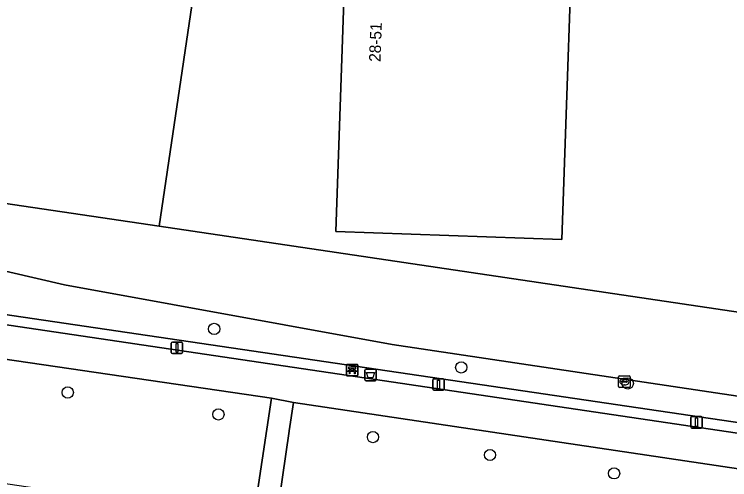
# Model space of a CAD drawing. Extents: x 164148 to 165261, y 382513 to 383432.
# Drawn here: x 164266.8 to 164328.9, y 383053.9 to 383094.3 of the extents above; entities that cross this region are included whole.
import ezdxf

# ---------------------------------------------------------------- set-up
doc = ezdxf.new("R2010")
doc.units = 0
for name, color, linetype in [('IMGEO_Afvalbak', 7, 'Continuous'), ('IMGEO_Bank', 7, 'Continuous'), ('IMGEO_Boom', 7, 'Continuous'), ('IMGEO_Fietspad_gesloten', 7, 'Continuous'), ('IMGEO_Fietspad_open', 7, 'Continuous'), ('IMGEO_Groenvoorziening', 7, 'Continuous'), ('IMGEO_Lichtmast', 7, 'Continuous'), ('IMGEO_Muur', 7, 'Continuous'), ('IMGEO_Pand', 7, 'Continuous'), ('IMGEO_Pand_nummerreeks', 7, 'Continuous'), ('IMGEO_Rioolput', 7, 'Continuous'), ('IMGEO_Voetpad_open', 7, 'Continuous')]:
    doc.layers.add(name, color=color, linetype=linetype)

msp = doc.modelspace()

# ---------------------------------------------------------------- linework, layer by layer
at = {"layer": 'IMGEO_Afvalbak'}
for p, q in [((164297.213, 383062.583), (164297.213, 383063.383)), ((164297.213, 383063.383), (164297.213, 383062.583)), ((164297.313, 383063.483), (164298.103, 383063.483)), ((164298.103, 383063.483), (164297.313, 383063.483)), ((164298.203, 383063.383), (164298.203, 383062.583)), ((164298.203, 383062.583), (164298.203, 383063.383)), ((164298.103, 383062.483), (164297.313, 383062.483)), ((164297.313, 383062.483), (164298.103, 383062.483))]:
    msp.add_line(p, q, dxfattribs=at)
msp.add_lwpolyline([(164297.356, 383063.197), (164298.06, 383063.197), (164297.911, 383062.727), (164297.505, 383062.727), (164297.356, 383063.197)], dxfattribs=at)
for centre, start, end in [((164297.313, 383063.383), 90, 180), ((164297.313, 383063.383), 90, 180), ((164298.103, 383063.383), 0, 90), ((164298.103, 383063.383), 360, 90), ((164297.313, 383062.583), 180, 270), ((164297.313, 383062.583), 180, 270), ((164298.103, 383062.583), 270, 0), ((164298.103, 383062.583), 270, 0)]:
    msp.add_arc(centre, 0.1, start, end, dxfattribs=at)
at = {"layer": 'IMGEO_Bank'}
for p, q in [((164295.608, 383062.969), (164295.608, 383063.81)), ((164295.608, 383063.81), (164295.608, 383062.969)), ((164295.683, 383063.894), (164296.524, 383063.894)), ((164296.524, 383063.894), (164295.683, 383063.894)), ((164295.917, 383063.4), (164295.917, 383063.506)), ((164295.961, 383063.506), (164295.961, 383063.4)), ((164296.249, 383063.512), (164295.967, 383063.512)), ((164296.255, 383063.4), (164296.255, 383063.506)), ((164296.299, 383063.506), (164296.299, 383063.4)), ((164296.608, 383063.819), (164296.608, 383062.978)), ((164296.608, 383062.978), (164296.608, 383063.819)), ((164296.533, 383062.894), (164295.692, 383062.894)), ((164295.692, 383062.894), (164296.533, 383062.894)), ((164296.305, 383063.292), (164295.912, 383063.292)), ((164295.967, 383063.394), (164296.249, 383063.394))]:
    msp.add_line(p, q, dxfattribs=at)
for points in [[(164295.911, 383063.512), (164295.825, 383063.512), (164295.825, 383063.673), (164296.388, 383063.673), (164296.388, 383063.512), (164296.305, 383063.512)], [(164295.855, 383063.292), (164295.713, 383063.292), (164295.825, 383063.394), (164295.911, 383063.394)], [(164295.905, 383063.285), (164295.905, 383063.078), (164295.862, 383063.078), (164295.862, 383063.285)], [(164296.305, 383063.394), (164296.388, 383063.394), (164296.5, 383063.292), (164296.361, 383063.292)], [(164296.355, 383063.285), (164296.355, 383063.078), (164296.311, 383063.078), (164296.311, 383063.285)]]:
    msp.add_lwpolyline(points, dxfattribs=at)
for centre, radius, start, end in [((164295.686, 383063.816), 0.0779, 92.4484, 184.28452), ((164295.686, 383063.816), 0.0779, 92.4484, 184.28452), ((164295.91, 383063.505), 0.00671, 2.89567, 87.10433), ((164295.967, 383063.505), 0.00671, 92.89567, 177.10433), ((164296.249, 383063.505), 0.00671, 2.89567, 87.10433), ((164296.306, 383063.505), 0.00671, 92.89567, 177.10433), ((164296.53, 383063.816), 0.0779, 2.4484, 94.28452), ((164296.53, 383063.816), 0.0779, 2.4484, 94.28452), ((164295.686, 383062.972), 0.0779, 182.4484, 274.28452), ((164295.686, 383062.972), 0.0779, 182.4484, 274.28452), ((164295.855, 383063.285), 0.00671, 2.89567, 87.10433), ((164295.912, 383063.285), 0.00671, 92.89567, 177.10433), ((164295.91, 383063.401), 0.00671, 272.89567, 357.10433), ((164295.967, 383063.401), 0.00671, 182.89567, 267.10433), ((164296.249, 383063.401), 0.00671, 272.89567, 357.10433), ((164296.306, 383063.401), 0.00671, 182.89567, 267.10433), ((164296.304, 383063.285), 0.00671, 2.89567, 87.10433), ((164296.361, 383063.285), 0.00671, 92.89567, 177.10433), ((164296.53, 383062.972), 0.0779, 272.4484, 4.28452), ((164296.53, 383062.972), 0.0779, 272.4484, 4.28452)]:
    msp.add_arc(centre, radius, start, end, dxfattribs=at)
at = {"layer": 'IMGEO_Boom'}
for centre in [(164284.125, 383066.974), (164305.574, 383063.63), (164320.031, 383062.245), (164271.411, 383061.456), (164284.495, 383059.557), (164297.914, 383057.588), (164308.075, 383056.03), (164318.847, 383054.435)]:
    msp.add_circle(centre, 0.489, dxfattribs=at)
at = {"layer": 'IMGEO_Fietspad_gesloten'}
msp.add_lwpolyline([(164371.722, 383051.672), (164265.706, 383067.397), (164250.971, 383069.441), (164240.861, 383070.976), (164238.404, 383071.364), (164236.742, 383068.586), (164239.423, 383068.201), (164241.04, 383067.994), (164289.109, 383060.95), (164291.001, 383060.584), (164349.656, 383051.856)], dxfattribs=at)
at = {"layer": 'IMGEO_Fietspad_open'}
msp.add_lwpolyline([(164290.642, 383058.11), (164290.645, 383058.127), (164291.001, 383060.584), (164289.109, 383060.95), (164287.476, 383050.195), (164289.455, 383049.901)], close=True, dxfattribs=at)
at = {"layer": 'IMGEO_Groenvoorziening'}
for points in [[(164254.571, 383078.324), (164255.594, 383087.219), (164253.324, 383078.548), (164251.222, 383070.415), (164371.573, 383052.659), (164363.352, 383107.117), (164359.03, 383106.478), (164362.538, 383089.476), (164360.08, 383065.785)], [(164360.08, 383065.785), (164362.538, 383089.476), (164359.03, 383106.478), (164352.923, 383064.994), (164333.515, 383067.867), (164279.36, 383075.889), (164259.944, 383078.76), (164263.913, 383105.479), (164260.71, 383106.327), (164260.334, 383104.906), (164262.702, 383104.279), (164262.093, 383101.978), (164259.628, 383102.631), (164255.594, 383087.219), (164254.571, 383078.324)], [(164353.074, 383058.756), (164337.712, 383059.936), (164299.567, 383065.623), (164271.132, 383070.796), (164257.237, 383074.022)], [(164257.237, 383074.022), (164271.132, 383070.796), (164299.567, 383065.623), (164337.712, 383059.936), (164353.074, 383058.756)]]:
    msp.add_lwpolyline(points, dxfattribs=at)
for points in [[(164371.573, 383052.659), (164251.222, 383070.415), (164250.971, 383069.441), (164265.706, 383067.397), (164371.722, 383051.672)], [(164235.932, 383066.495), (164235.668, 383064.759), (164234.719, 383058.116), (164239.598, 383057.474), (164242.559, 383057.041), (164274.02, 383052.369), (164276.924, 383051.954), (164276.836, 383051.335), (164280.394, 383050.839), (164280.45, 383051.24), (164281.812, 383051.037), (164287.476, 383050.195), (164289.109, 383060.95), (164241.04, 383067.994), (164239.423, 383068.201), (164236.742, 383068.586), (164236.531, 383068.621)], [(164349.332, 383049.355), (164349.656, 383051.856), (164291.001, 383060.584), (164290.645, 383058.127), (164290.642, 383058.11), (164289.455, 383049.901), (164295.209, 383049.046), (164295.212, 383049.069), (164295.247, 383049.303), (164300.119, 383048.586), (164303.121, 383048.144), (164316.052, 383046.228), (164321.502, 383045.42), (164333.125, 383043.698), (164334.498, 383043.494), (164337.518, 383043.057), (164342.452, 383042.342), (164342.411, 383042.068), (164348.276, 383041.192)]]:
    msp.add_lwpolyline(points, close=True, dxfattribs=at)
at = {"layer": 'IMGEO_Lichtmast'}
for p, q in [((164280.401, 383064.929), (164280.401, 383065.729)), ((164280.401, 383065.729), (164280.401, 383064.929)), ((164280.501, 383065.829), (164281.291, 383065.829)), ((164281.291, 383065.829), (164280.501, 383065.829)), ((164281.391, 383065.729), (164281.391, 383064.929)), ((164281.391, 383064.929), (164281.391, 383065.729)), ((164281.291, 383064.829), (164280.501, 383064.829)), ((164280.501, 383064.829), (164281.291, 383064.829)), ((164303.108, 383061.747), (164303.108, 383062.547)), ((164303.108, 383062.547), (164303.108, 383061.747)), ((164303.208, 383062.647), (164303.998, 383062.647)), ((164303.998, 383062.647), (164303.208, 383062.647)), ((164304.098, 383062.547), (164304.098, 383061.747)), ((164304.098, 383061.747), (164304.098, 383062.547)), ((164303.998, 383061.647), (164303.208, 383061.647)), ((164303.208, 383061.647), (164303.998, 383061.647)), ((164325.51, 383058.472), (164325.51, 383059.272)), ((164325.51, 383059.272), (164325.51, 383058.472)), ((164325.61, 383059.372), (164326.4, 383059.372)), ((164326.4, 383059.372), (164325.61, 383059.372)), ((164326.5, 383059.272), (164326.5, 383058.472)), ((164326.5, 383058.472), (164326.5, 383059.272)), ((164326.4, 383058.372), (164325.61, 383058.372)), ((164325.61, 383058.372), (164326.4, 383058.372))]:
    msp.add_line(p, q, dxfattribs=at)
for points in [[(164280.821, 383065.704), (164280.971, 383065.704), (164280.971, 383064.954), (164280.821, 383064.954), (164280.821, 383065.704)], [(164303.528, 383062.522), (164303.678, 383062.522), (164303.678, 383061.772), (164303.528, 383061.772), (164303.528, 383062.522)], [(164325.93, 383059.247), (164326.08, 383059.247), (164326.08, 383058.497), (164325.93, 383058.497), (164325.93, 383059.247)]]:
    msp.add_lwpolyline(points, dxfattribs=at)
for centre, start, end in [((164280.501, 383065.729), 90, 180), ((164280.501, 383065.729), 90, 180), ((164281.291, 383065.729), 0, 90), ((164281.291, 383065.729), 360, 90), ((164280.501, 383064.929), 180, 270), ((164280.501, 383064.929), 180, 270), ((164281.291, 383064.929), 270, 0), ((164281.291, 383064.929), 270, 0), ((164303.208, 383062.547), 90, 180), ((164303.208, 383062.547), 90, 180), ((164303.998, 383062.547), 0, 90), ((164303.998, 383062.547), 360, 90), ((164303.208, 383061.747), 180, 270), ((164303.208, 383061.747), 180, 270), ((164303.998, 383061.747), 270, 0), ((164303.998, 383061.747), 270, 0), ((164325.61, 383059.272), 90, 180), ((164325.61, 383059.272), 90, 180), ((164326.4, 383059.272), 0, 90), ((164326.4, 383059.272), 360, 90), ((164325.61, 383058.472), 180, 270), ((164325.61, 383058.472), 180, 270), ((164326.4, 383058.472), 270, 0), ((164326.4, 383058.472), 270, 0)]:
    msp.add_arc(centre, 0.1, start, end, dxfattribs=at)
at = {"layer": 'IMGEO_Muur'}
msp.add_lwpolyline([(164333.515, 383067.867), (164279.36, 383075.889)], dxfattribs=at)
at = {"layer": 'IMGEO_Pand'}
for points in [[(164285.133, 383115.032), (164285.339, 383116.427), (164265.645, 383117.134), (164263.913, 383105.479), (164259.944, 383078.76), (164279.36, 383075.889)], [(164314.313, 383074.739), (164315.508, 383108.981), (164295.865, 383109.651), (164294.697, 383075.423)]]:
    msp.add_lwpolyline(points, close=True, dxfattribs=at)
at = {"layer": 'IMGEO_Rioolput'}
for p, q in [((164319.316, 383062.894), (164320.168, 383062.894)), ((164319.241, 383061.968), (164319.241, 383062.82)), ((164319.5, 383062.388), (164319.5, 383062.4)), ((164319.938, 383062.351), (164319.54, 383062.351)), ((164319.543, 383062.437), (164319.941, 383062.437)), ((164319.729, 383062.674), (164319.754, 383062.674)), ((164319.984, 383062.4), (164319.984, 383062.388)), ((164320.242, 383062.82), (164320.242, 383061.968)), ((164320.168, 383061.894), (164319.316, 383061.894)), ((164319.752, 383062.114), (164319.727, 383062.114))]:
    msp.add_line(p, q, dxfattribs=at)
for points in [[(164319.316, 383062.894), (164320.168, 383062.894)], [(164319.241, 383061.968), (164319.241, 383062.82)], [(164320.242, 383062.82), (164320.242, 383061.968)], [(164320.168, 383061.894), (164319.316, 383061.894)]]:
    msp.add_lwpolyline(points, dxfattribs=at)
for centre, radius, start, end in [((164319.318, 383062.818), 0.0765, 91.55205, 178.44795), ((164319.318, 383062.818), 0.0765, 91.55205, 178.44795), ((164320.166, 383062.818), 0.0765, 1.55205, 88.44795), ((164320.166, 383062.818), 0.0765, 1.55205, 88.44795), ((164319.54, 383062.397), 0.0403, 85.87752, 175.75265), ((164319.537, 383062.387), 0.0366, 178.93798, 274.71019), ((164319.941, 383062.394), 0.043, 264.86636, 352.45326), ((164319.945, 383062.399), 0.0386, 1.73085, 96.63898), ((164319.318, 383061.97), 0.0765, 181.55205, 268.44795), ((164319.318, 383061.97), 0.0765, 181.55205, 268.44795), ((164320.166, 383061.97), 0.0765, 271.55205, 358.44795), ((164320.166, 383061.97), 0.0765, 271.55205, 358.44795)]:
    msp.add_arc(centre, radius, start, end, dxfattribs=at)
for centre, major_axis, ratio, start_param, end_param in [((164319.728, 383062.394), (-0.387, 0.002), 0.722429, 4.712389, 7.853982), ((164319.753, 383062.394), (-0.39, 0.002), 0.717154, 1.570796, 4.712389)]:
    msp.add_ellipse(centre, major_axis=major_axis, ratio=ratio, start_param=start_param, end_param=end_param, dxfattribs=at)
at = {"layer": 'IMGEO_Voetpad_open'}
for points in [[(164339.895, 383111.289), (164324.053, 383113.624), (164323.49, 383113.707), (164320.921, 383113.796), (164285.133, 383115.032), (164279.36, 383075.889), (164333.515, 383067.867)], [(164295.865, 383109.651), (164315.508, 383108.981), (164314.313, 383074.739), (164294.697, 383075.423)]]:
    msp.add_lwpolyline(points, close=True, dxfattribs=at)

# ---------------------------------------------------------------- texts
at = {"layer": 'IMGEO_Pand_nummerreeks'}
msp.add_text('28-51', height=1, rotation=87.91607, dxfattribs=at).set_placement((164298.565, 383090.155))

doc.saveas('drawing.dxf')
